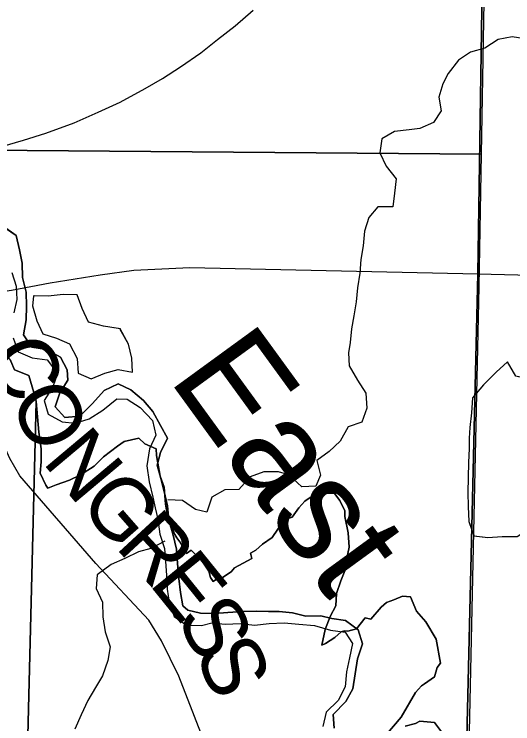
# Model space of a CAD drawing. Extents: x 1985906 to 2277390, y 930619 to 1324581.
# Drawn here: x 2083354 to 2085773, y 1127469 to 1130909 of the extents above; entities that cross this region are included whole.
import ezdxf

# ---------------------------------------------------------------- set-up
doc = ezdxf.new("R2010")
doc.units = 0
for name, color, linetype in [('GM_X_County_Road', 7, 'Continuous'), ('GM_X_County_Road_Text', 7, 'Continuous'), ('GM_X_Major_River', 7, 'Continuous'), ('GM_X_Major_River_Text', 7, 'Continuous'), ('GM_X_Minor_Lake', 7, 'Continuous'), ('GM_X_Minor_River', 7, 'Continuous'), ('GM_X_Rail_Line', 7, 'Continuous'), ('GM_X_Section', 7, 'Continuous'), ('GM_X_State_Route', 7, 'Continuous'), ('GM_X_Township', 7, 'Continuous')]:
    doc.layers.add(name, color=color, linetype=linetype)

msp = doc.modelspace()

# ---------------------------------------------------------------- linework, layer by layer
at = {"layer": 'GM_X_County_Road'}
for points in [[(2085604.1, 1129650), (2085675.1, 1134358), (2085729, 1138806.8), (2085793.3, 1142829)], [(2085479.8, 1124404.8), (2084882, 1125824.2), (2084152.5, 1127699.1), (2084069.5, 1127871.3), (2084006.9, 1127971.4), (2083751, 1128245.3), (2083381.2, 1128670.9), (2083333.5, 1128754.7), (2083261.2, 1128914.7), (2082948.8, 1129510.9)]]:
    msp.add_lwpolyline(points, dxfattribs=at)
at = {"layer": 'GM_X_Major_River'}
for points in [[(2084906.4, 1127447.7), (2084902, 1127513.9), (2084963.8, 1127576.5), (2084997.5, 1127638.8), (2085020.6, 1127783.4), (2085044.3, 1127855.8), (2085023.8, 1127923.9), (2084961.3, 1127969.6), (2084895, 1127979.3), (2084842.7, 1127993), (2084768.5, 1127990.5), (2084704.2, 1128006.2), (2084639.9, 1128013.8), (2084587.7, 1128013.5), (2084529.5, 1128015.2), (2084461.3, 1128012.8), (2084391.1, 1128008.3), (2084326.9, 1128003.9), (2084258.7, 1128005.6), (2084196.3, 1128019.2), (2084172.1, 1128041.1), (2084161.7, 1128105.3), (2084153.2, 1128173.4), (2084146.7, 1128245.6), (2084142.3, 1128315.8), (2084125.8, 1128383.9), (2084105.3, 1128456), (2084098.8, 1128526.2), (2084082.3, 1128594.3), (2084065.8, 1128658.4), (2084047.4, 1128722.4), (2084065, 1128784.7), (2084098.7, 1128853.1), (2084064.2, 1128915.1), (2084027.6, 1128983.1), (2083981.1, 1129037), (2083920.6, 1129088.8), (2083858.2, 1129116.5), (2083790.2, 1129084), (2083734.4, 1129021.5), (2083672.6, 1128960.9), (2083600.4, 1128954.5), (2083553.9, 1129006.4), (2083575.5, 1129072.7), (2083615.3, 1129135.1), (2083610.9, 1129185.2), (2083578.4, 1129247.2), (2083512, 1129283), (2083439.7, 1129294.6), (2083399.1, 1129354.5), (2083412.7, 1129426.8), (2083414.3, 1129493), (2083411.9, 1129561.2), (2083395.4, 1129633.3), (2083392.9, 1129701.5), (2083380.4, 1129767.6), (2083364, 1129835.8), (2083290.6, 1129887.4)], [(2083291.7, 1129886.6), (2083364, 1129835.8), (2083380.4, 1129767.6), (2083392.9, 1129701.5), (2083395.4, 1129633.3), (2083411.9, 1129561.2), (2083414.3, 1129493), (2083412.7, 1129426.8), (2083399.1, 1129354.5), (2083439.7, 1129294.6), (2083512, 1129283), (2083578.4, 1129247.2), (2083610.9, 1129185.2), (2083615.3, 1129135.1), (2083575.5, 1129072.7), (2083553.9, 1129006.4), (2083600.4, 1128954.5), (2083672.6, 1128960.9), (2083734.4, 1129021.5), (2083790.2, 1129084), (2083858.2, 1129116.5), (2083920.6, 1129088.8), (2083981.1, 1129037), (2084027.6, 1128983.1), (2084064.2, 1128915.1), (2084098.7, 1128853.1), (2084065, 1128784.7), (2084047.4, 1128722.4), (2084065.8, 1128658.4), (2084082.3, 1128594.3), (2084098.8, 1128526.2), (2084105.3, 1128456), (2084125.8, 1128383.9), (2084142.3, 1128315.8), (2084146.7, 1128245.6), (2084153.2, 1128173.4), (2084161.7, 1128105.3), (2084172.1, 1128041.1), (2084196.3, 1128019.2), (2084258.7, 1128005.6), (2084326.9, 1128003.9), (2084391.1, 1128008.3), (2084461.3, 1128012.8), (2084529.5, 1128015.2), (2084587.7, 1128013.5), (2084639.9, 1128013.8), (2084704.2, 1128006.2), (2084768.5, 1127990.5), (2084842.7, 1127993), (2084895, 1127979.3), (2084961.3, 1127969.6), (2085023.8, 1127923.9), (2085044.3, 1127855.8), (2085020.6, 1127783.4), (2084997.5, 1127638.8), (2084963.8, 1127576.5), (2084902, 1127513.9), (2084906.4, 1127447.7)], [(2083343, 1129657.1), (2083363.5, 1129591), (2083367.9, 1129526.8), (2083352.3, 1129460.6)], [(2083343, 1129657.1), (2083363.5, 1129591), (2083367.9, 1129526.8), (2083352.3, 1129460.6)], [(2083349.1, 1129340.2), (2083373.6, 1129272.1), (2083442, 1129242.4), (2083514.3, 1129232.8), (2083564.9, 1129166.9), (2083541.2, 1129102.6), (2083499.5, 1129036.1), (2083520, 1128970.1), (2083586.5, 1128932.3), (2083650.7, 1128926.7), (2083718.8, 1128947.2), (2083784.8, 1128989.7), (2083852.7, 1129044.3), (2083902.8, 1129042.6), (2083965.3, 1129002.8), (2084025.9, 1128939), (2084042.4, 1128868.9), (2084010.7, 1128802.5), (2083998.5, 1128720.2)], [(2083349.1, 1129340.2), (2083373.6, 1129272.1), (2083442, 1129242.4), (2083514.3, 1129232.8), (2083564.9, 1129166.9), (2083541.2, 1129102.6), (2083499.5, 1129036.1), (2083520, 1128970.1), (2083586.5, 1128932.3), (2083650.7, 1128926.7), (2083718.8, 1128947.2), (2083784.8, 1128989.7), (2083852.7, 1129044.3), (2083902.8, 1129042.6), (2083965.3, 1129002.8), (2084025.9, 1128939), (2084042.4, 1128868.9), (2084010.7, 1128802.5), (2083998.5, 1128720.2)], [(2083998.5, 1128720.2), (2084009.8, 1128642), (2084026.3, 1128567.9), (2084038.7, 1128515.8), (2084051, 1128461.7), (2084061.6, 1128387.5), (2084084.1, 1128319.5), (2084088.5, 1128257.3), (2084092.9, 1128187.1), (2084097.4, 1128120.9), (2084105.8, 1128056.8), (2084130.3, 1127988.8), (2084190.8, 1127947), (2084263, 1127945.4), (2084313.1, 1127957.7), (2084377.4, 1127952.1), (2084451.6, 1127954.6), (2084519.9, 1127946.9), (2084592.1, 1127955.4), (2084664.3, 1127957.8), (2084734.6, 1127952.2), (2084810.9, 1127944.7), (2084889.3, 1127923.1), (2084959.6, 1127913.4), (2084996.1, 1127857.5), (2084980.5, 1127789.2), (2084966.9, 1127720.9), (2084959.3, 1127648.7), (2084925.6, 1127582.3), (2084867.8, 1127525.7), (2084852.2, 1127455.4)], [(2083998.5, 1128720.2), (2084009.8, 1128642), (2084026.3, 1128567.9), (2084038.7, 1128515.8), (2084051, 1128461.7), (2084061.6, 1128387.5), (2084084.1, 1128319.5), (2084088.5, 1128257.3), (2084092.9, 1128187.1), (2084097.4, 1128120.9), (2084105.8, 1128056.8), (2084130.3, 1127988.8), (2084190.8, 1127947), (2084263, 1127945.4), (2084313.1, 1127957.7), (2084377.4, 1127952.1), (2084451.6, 1127954.6), (2084519.9, 1127946.9), (2084592.1, 1127955.4), (2084664.3, 1127957.8), (2084734.6, 1127952.2), (2084810.9, 1127944.7), (2084889.3, 1127923.1), (2084959.6, 1127913.4), (2084996.1, 1127857.5), (2084980.5, 1127789.2), (2084966.9, 1127720.9), (2084959.3, 1127648.7), (2084925.6, 1127582.3), (2084867.8, 1127525.7), (2084852.2, 1127455.4)], [(2085442.4, 1127410.8), (2085393.9, 1127474.7), (2085321.6, 1127482.3), (2085301.6, 1127470.1), (2085251.5, 1127457.8)], [(2085251.5, 1127457.8), (2085301.6, 1127470.1), (2085321.6, 1127482.3), (2085393.9, 1127474.7), (2085442.4, 1127410.8)]]:
    msp.add_lwpolyline(points, dxfattribs=at)
at = {"layer": 'GM_X_Minor_Lake'}
for points in [[(2083867.8, 1129383.4), (2083787.6, 1129397.3), (2083715.2, 1129416.8), (2083684.5, 1129482.9), (2083659.9, 1129549.1), (2083591.6, 1129550.6), (2083519.3, 1129541.9), (2083448.9, 1129543.5)], [(2083870.5, 1129383), (2083787.6, 1129397.3), (2083715.2, 1129416.8), (2083684.5, 1129482.9), (2083659.9, 1129549.1), (2083591.6, 1129550.6), (2083519.3, 1129541.9), (2083451, 1129543.4)], [(2083448.9, 1129543.5), (2083443.4, 1129495.1), (2083464.1, 1129422.9), (2083492.7, 1129358.8), (2083559.1, 1129339.3), (2083623.6, 1129311.6), (2083660.3, 1129239.5), (2083664.9, 1129169.2), (2083727.4, 1129141.6), (2083793.5, 1129168.2), (2083859.6, 1129186.8), (2083928, 1129173.3), (2083925.4, 1129241.6), (2083908.8, 1129309.8), (2083867.8, 1129383.4)], [(2083448.7, 1129541.9), (2083443.4, 1129495.1), (2083464.1, 1129422.9), (2083492.7, 1129358.8), (2083559.1, 1129339.3), (2083623.6, 1129311.6), (2083660.3, 1129239.5), (2083664.9, 1129169.2), (2083727.4, 1129141.6), (2083793.5, 1129168.2), (2083859.6, 1129186.8), (2083928, 1129173.3), (2083925.4, 1129241.6), (2083908.8, 1129309.8), (2083869.3, 1129380.7)], [(2085844.9, 1129141.1), (2085787.9, 1129153.5), (2085747.1, 1129223.5), (2085693.3, 1129172.9), (2085631.6, 1129112.1), (2085577.8, 1129049.4), (2085572.4, 1128977), (2085565, 1128904.6), (2085561.3, 1128854.3), (2085561.7, 1128804), (2085558.3, 1128735.7), (2085555.4, 1128590.9), (2085556, 1128522.6), (2085560.6, 1128450.3), (2085584.5, 1128380.2)], [(2085850.2, 1129139.9), (2085787.9, 1129153.5), (2085747.1, 1129223.5), (2085693.3, 1129172.9), (2085631.6, 1129112.1), (2085577.8, 1129049.4), (2085572.4, 1128977), (2085565, 1128904.6), (2085561.3, 1128854.3), (2085561.7, 1128804), (2085558.3, 1128735.7), (2085555.4, 1128590.9), (2085556, 1128522.6), (2085560.6, 1128450.3), (2085585.3, 1128378.1)], [(2085584.5, 1128380.2), (2085651.6, 1128372.6), (2085721.8, 1128377.2), (2085794.1, 1128377.7), (2085860.1, 1128418.4), (2085877.6, 1128490.9), (2085887, 1128563.4), (2085886.4, 1128635.7), (2085884, 1128685.9), (2085891.5, 1128758.3), (2085884.9, 1128826.6), (2085882.3, 1128897), (2085885.8, 1128969.3), (2085883.2, 1129039.7), (2085844.9, 1129141.1)], [(2085585.2, 1128380.1), (2085651.6, 1128372.6), (2085721.8, 1128377.2), (2085794.1, 1128377.7), (2085860.1, 1128418.4), (2085877.6, 1128490.9), (2085887, 1128563.4), (2085886.4, 1128635.7), (2085884, 1128685.9), (2085891.5, 1128758.3), (2085884.9, 1128826.6), (2085882.3, 1128897), (2085885.8, 1128969.3), (2085883.2, 1129039.7), (2085846.6, 1129136.5)]]:
    msp.add_lwpolyline(points, dxfattribs=at)
at = {"layer": 'GM_X_Minor_River'}
for points in [[(2085842, 1130787.9), (2085769.6, 1130799.4), (2085701.5, 1130786.8), (2085637.6, 1130744.2), (2085567.6, 1130725.6), (2085509.7, 1130687), (2085460.1, 1130622.4), (2085434.4, 1130572), (2085414.9, 1130507.6), (2085425.5, 1130441.4), (2085387.9, 1130384.9), (2085321.9, 1130354.3), (2085269.8, 1130347.9), (2085199.6, 1130341.3), (2085137.7, 1130304.7), (2085128.3, 1130236.4), (2085158.9, 1130172.4), (2085207.6, 1130110.6), (2085200.2, 1130042.3), (2085190.8, 1129976), (2085118.5, 1129975.4), (2085074.8, 1129922.9), (2085053.3, 1129856.5), (2085047.9, 1129786.2), (2085036.4, 1129719.8), (2085031, 1129653.6), (2085019.6, 1129583.2), (2085014.2, 1129514.9), (2085002.7, 1129446.6), (2084991.2, 1129384.3), (2084983.8, 1129318), (2084976.2, 1129267.8), (2084978.8, 1129203.6), (2085019.5, 1129135.6), (2085060.2, 1129071.7), (2085064.8, 1128999.5), (2085041.4, 1128931.1), (2084975.3, 1128908.5), (2084935.8, 1128839.9), (2084882, 1128789.3), (2084822.2, 1128744.7), (2084840.9, 1128674.6), (2084817.3, 1128620.2), (2084749.1, 1128617.7), (2084686.3, 1128675.4), (2084636, 1128691.1), (2084565.8, 1128690.5), (2084499.7, 1128665.9), (2084444.1, 1128605.3), (2084375.8, 1128602.7)], [(2084375.8, 1128602.7), (2084313.9, 1128568.1), (2084288.5, 1128495.7), (2084234.2, 1128507.3), (2084171.6, 1128551), (2084099.3, 1128554.4)], [(2084085.8, 1128353.6), (2084017.8, 1128319.1), (2083957.7, 1128302.7), (2083891.7, 1128270.2), (2083825.7, 1128241.7), (2083757.8, 1128191.1), (2083752.2, 1128124.9), (2083782.7, 1128058.9), (2083785.2, 1127986.7), (2083795.7, 1127914.5), (2083820.2, 1127842.5), (2083808.6, 1127776.2), (2083783, 1127701.8), (2083749.2, 1127645.5), (2083711.5, 1127581), (2083679.8, 1127512.6), (2083648.2, 1127442.2)]]:
    msp.add_lwpolyline(points, dxfattribs=at)
at = {"layer": 'GM_X_Rail_Line'}
msp.add_lwpolyline([(2082006.4, 1130119.5), (2082133.6, 1130109.9), (2082274.6, 1130106.7), (2082459.3, 1130114.2), (2082581.1, 1130124.8), (2082717.8, 1130144.1), (2082865.3, 1130170.8), (2083122.7, 1130227.4), (2083294.7, 1130268), (2083399.3, 1130297.9), (2083508.3, 1130332.1), (2083645, 1130383.3), (2083762.5, 1130434.6), (2083869.3, 1130482.7), (2083990, 1130548.9), (2084073.3, 1130597), (2084162, 1130654.7), (2084259.2, 1130722), (2084341.5, 1130786), (2084426.9, 1130853.3), (2084513.4, 1130929.2)], dxfattribs=at)
at = {"layer": 'GM_X_Section'}
for points in [[(2085650.9, 1131985.2), (2085619.1, 1130230.7), (2083015, 1130252.4), (2083003, 1130264), (2083009.1, 1130301.8), (2083016.4, 1130359.9), (2083024.1, 1130376), (2083066.5, 1130464.2), (2083076.4, 1130522.3), (2083095.9, 1130583.1), (2083104.7, 1130631.8), (2083128.1, 1130700.8), (2083175.6, 1130796.9), (2083180.4, 1130837.5), (2083205.7, 1130956.4)], [(2083015, 1130252.4), (2085619.1, 1130230.7), (2085608, 1129588.7), (2085546.9, 1126760.3)], [(2085147.8, 1127402.2), (2085232, 1127500.9), (2085301.1, 1127621.2), (2085330.6, 1127652.4), (2085345.4, 1127663.2), (2085393.8, 1127695.8), (2085406.8, 1127741.7), (2085422.8, 1127762), (2085401, 1127879.2), (2085351.1, 1127964), (2085305.7, 1128015), (2085277.7, 1128083.7), (2085238.3, 1128087.6), (2085196.5, 1128069.9), (2085160, 1128056.2), (2085134.5, 1128034.5), (2085085.1, 1127976.4), (2085056.5, 1127983), (2085015.1, 1127928.9), (2084973.2, 1127917.9), (2084956.9, 1127919.2), (2084940.7, 1127915.1), (2084909.8, 1127888), (2084865.4, 1127858.1), (2084846.5, 1127850), (2084863.2, 1127925.5), (2084886.8, 1127989), (2084914.7, 1128040.4), (2084918, 1128101.1), (2084939, 1128161.8), (2084958.7, 1128210.5), (2084962.4, 1128241.5), (2084979, 1128325.2), (2084975.4, 1128395.3), (2084958.1, 1128473.4), (2084959.1, 1128501.7), (2084934.1, 1128551.5), (2084907.9, 1128585.1), (2084857.7, 1128587.6), (2084814.4, 1128575.3), (2084795.5, 1128568.5), (2084764.6, 1128548.1), (2084735.1, 1128515.6), (2084703.1, 1128471), (2084663.9, 1128457.4), (2084606.7, 1128372.2), (2084559.6, 1128339.6), (2084527.4, 1128311.2), (2084500.4, 1128296.2), (2084507.5, 1128270.6), (2084424, 1128225.8), (2084406.6, 1128205.5), (2084360.8, 1128175.6), (2084331.1, 1128167.4), (2084319, 1128159.3), (2084306.5, 1128178.1), (2084298, 1128209.1), (2084263.4, 1128261.5), (2084212.6, 1128311.2), (2084191.1, 1128294.9), (2084157.9, 1128351.4), (2084142.7, 1128370.3), (2084133, 1128386.4), (2084109.2, 1128444.3), (2084095, 1128495.5), (2084089.1, 1128534.5), (2084081.3, 1128615.4), (2084063, 1128669.3), (2084045.5, 1128769), (2084043.7, 1128801.4), (2083987.8, 1128826.7), (2083959, 1128853.6), (2083888.6, 1128837.1), (2083856.3, 1128815.4), (2083787.8, 1128762.5), (2083742.2, 1128717.9), (2083676.3, 1128675.8), (2083622.3, 1128649.9), (2083558.8, 1128628.1), (2083518.3, 1128611.7), (2083508.7, 1128625.2), (2083480.8, 1128684.4), (2083485.5, 1128738.4), (2083484.8, 1128801.7), (2083474.3, 1128882.6), (2083461.6, 1129031.1), (2083458.6, 1129048.4), (2083426.1, 1129157.5), (2083355.2, 1129184.2), (2083338.4, 1129227.3)], [(2083404.6, 1126764.8), (2083461.6, 1129031.1), (2083474.3, 1128882.6), (2083484.8, 1128801.7), (2083485.5, 1128738.4), (2083480.8, 1128684.4), (2083508.7, 1128625.2), (2083518.3, 1128611.7), (2083558.8, 1128628.1), (2083622.3, 1128649.9), (2083676.3, 1128675.8), (2083742.2, 1128717.9), (2083787.8, 1128762.5), (2083856.3, 1128815.4), (2083888.6, 1128837.1), (2083959, 1128853.6), (2083987.8, 1128826.7), (2084043.7, 1128801.4), (2084045.5, 1128769), (2084063, 1128669.3), (2084081.3, 1128615.4), (2084089.1, 1128534.5), (2084095, 1128495.5), (2084109.2, 1128444.3), (2084133, 1128386.4), (2084142.7, 1128370.3), (2084157.9, 1128351.4), (2084191.1, 1128294.9), (2084212.6, 1128311.2), (2084263.4, 1128261.5), (2084298, 1128209.1), (2084306.5, 1128178.1), (2084319, 1128159.3), (2084331.1, 1128167.4), (2084360.8, 1128175.6), (2084406.6, 1128205.5), (2084424, 1128225.8), (2084507.5, 1128270.6), (2084500.4, 1128296.2), (2084527.4, 1128311.2), (2084559.6, 1128339.6), (2084606.7, 1128372.2), (2084663.9, 1128457.4), (2084703.1, 1128471), (2084735.1, 1128515.6), (2084764.6, 1128548.1), (2084795.5, 1128568.5), (2084814.4, 1128575.3), (2084857.7, 1128587.6), (2084907.9, 1128585.1), (2084934.1, 1128551.5), (2084959.1, 1128501.7), (2084958.1, 1128473.4), (2084975.4, 1128395.3), (2084979, 1128325.2), (2084962.4, 1128241.5), (2084958.7, 1128210.5), (2084939, 1128161.8), (2084918, 1128101.1), (2084914.7, 1128040.4), (2084886.8, 1127989), (2084863.2, 1127925.5), (2084846.5, 1127850), (2084865.4, 1127858.1), (2084909.8, 1127888), (2084940.7, 1127915.1), (2084956.9, 1127919.2), (2084973.2, 1127917.9), (2085015.1, 1127928.9), (2085056.5, 1127983), (2085085.1, 1127976.4), (2085134.5, 1128034.5), (2085160, 1128056.2), (2085196.5, 1128069.9), (2085238.3, 1128087.6), (2085277.7, 1128083.7), (2085305.7, 1128015), (2085351.1, 1127964), (2085401, 1127879.2), (2085422.8, 1127762), (2085406.8, 1127741.7), (2085393.8, 1127695.8), (2085345.4, 1127663.2), (2085330.6, 1127652.4), (2085301.1, 1127621.2), (2085232, 1127500.9), (2085147.8, 1127402.2)]]:
    msp.add_lwpolyline(points, dxfattribs=at)
msp.add_lwpolyline([(2081984.5, 1129324), (2081986.1, 1129527.8), (2083162.1, 1129550.3), (2083194.3, 1129522.7), (2083204.6, 1129513.9), (2083236, 1129496.5), (2083259.4, 1129471), (2083285.9, 1129407.7), (2083298.8, 1129357.9), (2083295, 1129337.6), (2083309.4, 1129268.9), (2083338.4, 1129227.3), (2083355.2, 1129184.2), (2083426.1, 1129157.5), (2083458.6, 1129048.4), (2083461.6, 1129031.1), (2083404.6, 1126764.8), (2082924.1, 1126765.8), (2081964.7, 1126767.8)], close=True, dxfattribs=at)
at = {"layer": 'GM_X_State_Route'}
msp.add_lwpolyline([(2080466.1, 1129469), (2081362, 1129459.5), (2082184.9, 1129461.4), (2082676.3, 1129474.7), (2082866.8, 1129503.3), (2082948.8, 1129510.9), (2083341.1, 1129571.9), (2083529.7, 1129606.2), (2083771.7, 1129646.2), (2083935.5, 1129669), (2084205.9, 1129680.5), (2085604.1, 1129650), (2086185.5, 1129636.1)], dxfattribs=at)
at = {"layer": 'GM_X_Township'}
msp.add_lwpolyline([(2059091.9, 1116133.9), (2059120.2, 1118390.4), (2059186.4, 1123686.3), (2059259.3, 1129509), (2059329.7, 1135138.9), (2059427, 1142930.1), (2061929.5, 1142920.5), (2072418.8, 1142880.3), (2081417, 1142845.8), (2085793.3, 1142829), (2085729, 1138806.8), (2085675, 1134358), (2085604.1, 1129650), (2085479.7, 1124404.8), (2085400.5, 1120106.1), (2085345.3, 1117751.5), (2085328.7, 1116004.2), (2082946.6, 1116001.5), (2080089.5, 1116050.8), (2071945.4, 1116056.8), (2066831.4, 1116082.5), (2063355.9, 1116100), (2061552.3, 1116120.3)], close=True, dxfattribs=at)
msp.add_lwpolyline([(2112984.3, 1116083.4), (2104968.7, 1116054), (2100204.9, 1116003.6), (2099440, 1115999.3), (2095790.6, 1115975.2), (2091530.9, 1115990.8), (2085328.7, 1116004.2), (2085345.3, 1117751.5), (2085400.5, 1120106.1), (2085479.7, 1124404.8), (2085604.1, 1129650), (2085675, 1134358), (2085729, 1138806.8), (2085793.3, 1142829), (2091370.5, 1142781.6), (2094059.5, 1142739.9), (2099759.2, 1142764.8), (2105186.3, 1142764.6), (2105809.5, 1142741.5), (2113092.4, 1142777.3)], dxfattribs=at)

# ---------------------------------------------------------------- texts
at = {"layer": 'GM_X_County_Road_Text'}
for s, rotation, p in [('C', 296.3416, (2083216, 1129260.9)), ('O', 296.6276, (2083326.1, 1129038.6)), ('N', 310.0283, (2083486.4, 1128738.8)), ('G', 311.1798, (2083660.5, 1128531.6)), ('R', 312.7326, (2083840.2, 1128326.3)), ('E', 308.9797, (2084004, 1128149.2)), ('S', 297.7849, (2084136.7, 1127987.7)), ('S', 293.3059, (2084228.3, 1127814.3))]:
    msp.add_text(s, height=300, rotation=rotation, dxfattribs=at).set_placement(p)
at = {"layer": 'GM_X_Major_River_Text'}
msp.add_text('East', height=500.22, rotation=306.0543, dxfattribs=at).set_placement((2084098.4, 1129143.4))

doc.saveas('drawing.dxf')
